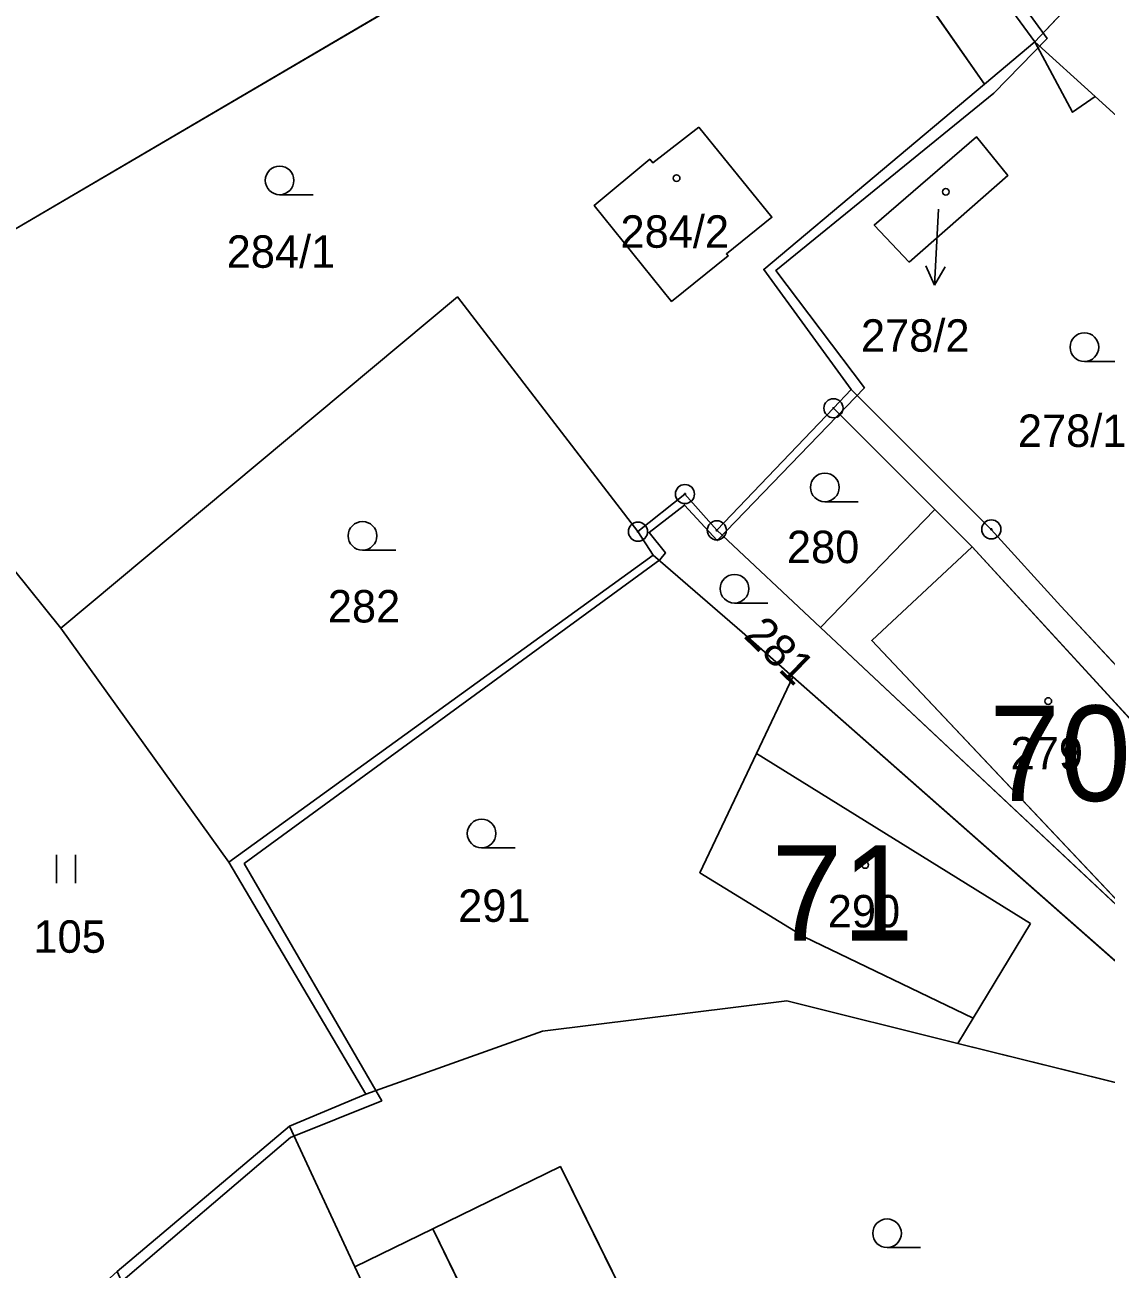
# Model space of a CAD drawing. Extents: x -689422 to -685210, y -987725 to -982160.
# Drawn here: x -687387.4 to -687330.8, y -985583.5 to -985518.2 of the extents above; entities that cross this region are included whole.
import ezdxf

# ---------------------------------------------------------------- set-up
doc = ezdxf.new("R2010")
doc.units = 0
for name, color, linetype in [('KN_Budovy', 7, 'Continuous'), ('KN_Budovy_cisla_domovni', 7, 'Continuous'), ('KN_Hranice_parcel', 7, 'Continuous'), ('KN_Hranice_parcel_vnitrni_kresba', 7, 'Continuous'), ('KN_Parcelni cisla', 7, 'Continuous'), ('KN_Parcelni cisla_sipky', 7, 'Continuous'), ('KN_Polygon parcely', 7, 'Continuous'), ('KN_POZEMKY_OSTATNI PLOCHA', 7, 'Continuous'), ('KN_POZEMKY_TTP', 7, 'Continuous'), ('KN_POZEMKY_ZAHRADA', 7, 'Continuous'), ('KN_POZEMKY_ZASTAVENA PLOCHA', 7, 'Continuous'), ('KN_VYUZITI_26_ostatni plocha_jina plocha', 7, 'Continuous'), ('KN_Značky bodu BP', 7, 'Continuous'), ('KN_Značky budov', 7, 'Continuous'), ('KN_Značky kultur', 7, 'Continuous')]:
    doc.layers.add(name, color=color, linetype=linetype)

msp = doc.modelspace()

# ---------------------------------------------------------------- linework, layer by layer
at = {"layer": 'KN_Budovy'}
for points in [[(-687352.13, -985523.6), (-687354.54, -985525.47), (-687354.7, -985525.28), (-687357.61, -985527.7), (-687353.56, -985532.73), (-687350.6, -985530.35), (-687350.69, -985530.24), (-687348.3, -985528.32)], [(-687341.12, -985530.68), (-687335.94, -985526.13), (-687337.59, -985524.1), (-687342.94, -985528.73)], [(-687337.81, -985545.59), (-687343.07, -985550.5), (-687328, -985566.49), (-687322.9, -985561.87)], [(-687334.76, -985565.33), (-687349.12, -985556.43), (-687352.08, -985562.68), (-687346.61, -985566.03), (-687337.76, -985570.3)], [(-687359.38, -985578.08), (-687366.06, -985581.34), (-687361.74, -985590.22), (-687365.68, -985592.13), (-687359.69, -985604.73), (-687354.5, -985603.12), (-687355.37, -985601.28), (-687349.86, -985598.55), (-687355.75, -985586.5), (-687355.32, -985586.3)]]:
    msp.add_lwpolyline(points, close=True, dxfattribs=at)
at = {"layer": 'KN_Hranice_parcel'}
for p, q in [((-687393.86, -985532.4), (-687348.15, -985505.57)), ((-687348.15, -985505.57), (-687337.17, -985521.34)), ((-687325.42, -985509.45), (-687334.53, -985519.12)), ((-687337.17, -985521.34), (-687334.53, -985519.12)), ((-687348.73, -985531.06), (-687337.17, -985521.34)), ((-687331.37, -985521.99), (-687313.45, -985538.28)), ((-687344.15, -985537.35), (-687348.73, -985531.06)), ((-687345.08, -985538.33), (-687344.15, -985537.35)), ((-687351.19, -985544.73), (-687345.08, -985538.33)), ((-687345.08, -985538.33), (-687339.77, -985543.63)), ((-687339.77, -985543.63), (-687345.76, -985549.82)), ((-687355.32, -985544.8), (-687354.52, -985546.04)), ((-687351.19, -985544.73), (-687345.76, -985549.82)), ((-687376.76, -985562.12), (-687354.52, -985546.04)), ((-687385.56, -985549.86), (-687388.06, -985546.75)), ((-687376.76, -985562.12), (-687385.56, -985549.86)), ((-687347.21, -985552.4), (-687326.31, -985570.84)), ((-687369.57, -985574.28), (-687376.76, -985562.12)), ((-687327.64, -985574.33), (-687338.56, -985571.62)), ((-687373.58, -985575.95), (-687369.57, -985574.28)), ((-687382.6, -985583.57), (-687373.58, -985575.95)), ((-687373.58, -985575.95), (-687370.15, -985583.33))]:
    msp.add_line(p, q, dxfattribs=at)
for points in [[(-687334.53, -985519.12), (-687340.71, -985510.68), (-687345.09, -985503.77)], [(-687334.53, -985519.12), (-687332.55, -985522.82), (-687331.37, -985521.99)], [(-687352.13, -985523.6), (-687348.3, -985528.32), (-687350.69, -985530.24), (-687350.6, -985530.35), (-687353.56, -985532.73), (-687357.61, -985527.7), (-687354.7, -985525.28), (-687354.54, -985525.47), (-687352.13, -985523.6)], [(-687341.12, -985530.68), (-687342.94, -985528.73), (-687337.59, -985524.1), (-687335.94, -985526.13), (-687341.12, -985530.68)], [(-687385.56, -985549.86), (-687364.78, -985532.5), (-687355.32, -985544.8)], [(-687344.15, -985537.35), (-687336.81, -985544.68), (-687333.16, -985548.71), (-687322.28, -985560.44)], [(-687355.32, -985544.8), (-687352.86, -985542.83), (-687351.19, -985544.73)], [(-687339.77, -985543.63), (-687337.81, -985545.59), (-687322.9, -985561.87)], [(-687354.52, -985546.04), (-687349.86, -985550.06), (-687347.21, -985552.4)], [(-687345.76, -985549.82), (-687328, -985566.49), (-687325.54, -985568.8)], [(-687347.21, -985552.4), (-687349.12, -985556.43), (-687352.08, -985562.68), (-687346.61, -985566.03), (-687337.76, -985570.3), (-687338.56, -985571.62)], [(-687338.56, -985571.62), (-687347.52, -985569.39), (-687360.32, -985570.98), (-687369.57, -985574.28)], [(-687370.15, -985583.33), (-687366.06, -985581.34), (-687359.38, -985578.08), (-687355.32, -985586.3), (-687349.39, -985598.31), (-687349.86, -985598.55), (-687355.37, -985601.28), (-687354.5, -985603.12), (-687359.69, -985604.73), (-687359.83, -985604.77)], [(-687370.15, -985583.33), (-687365.91, -985592.45), (-687359.83, -985604.77)]]:
    msp.add_lwpolyline(points, dxfattribs=at)
at = {"layer": 'KN_Hranice_parcel_vnitrni_kresba'}
for p, q in [((-687334.53, -985519.12), (-687331.37, -985521.99)), ((-687343.07, -985550.5), (-687337.81, -985545.59)), ((-687328, -985566.49), (-687343.07, -985550.5)), ((-687334.76, -985565.33), (-687349.12, -985556.43)), ((-687334.76, -985565.33), (-687337.76, -985570.3)), ((-687366.06, -985581.34), (-687361.74, -985590.22))]:
    msp.add_line(p, q, dxfattribs=at)
msp.add_lwpolyline([(-687382.66, -985584.35), (-687373.52, -985576.56), (-687368.74, -985574.63), (-687375.95, -985562.2), (-687354.17, -985546.27), (-687353.88, -985545.91), (-687354.74, -985544.84), (-687352.88, -985543.41), (-687351.17, -985545.27), (-687343.46, -985537.27), (-687348.1, -985531.12), (-687336.67, -985521.81), (-687333.89, -985518.95), (-687340.17, -985510.31), (-687344.81, -985503.31), (-687352.03, -985494.66), (-687341.81, -985486.09), (-687337.17, -985481.95), (-687338.67, -985479.45), (-687317.6, -985463.73)], dxfattribs=at)
at = {"layer": 'KN_Parcelni cisla_sipky'}
for p, q in [((-687339.58, -985527.9), (-687339.63, -985528.89)), ((-687339.63, -985528.89), (-687339.787, -985531.887)), ((-687339.787, -985531.887), (-687340.235, -985530.861)), ((-687339.787, -985531.887), (-687339.235, -985530.913))]:
    msp.add_line(p, q, dxfattribs=at)
at = {"layer": 'KN_Polygon parcely'}
for points in [[(-687318.33, -985463.8), (-687339.5, -985479.13), (-687337.69, -985481.83), (-687341.95, -985485.47), (-687352.62, -985494.58), (-687345.09, -985503.77), (-687340.71, -985510.68), (-687334.53, -985519.12), (-687325.42, -985509.45), (-687324.81, -985508.81), (-687318.58, -985502.07), (-687315.01, -985498.58), (-687316.5, -985493.6), (-687316.69, -985492.97), (-687309.47, -985491.62), (-687303.17, -985490.44), (-687305.32, -985485.54)], [(-687348.15, -985505.57), (-687363.85, -985484.21), (-687405.79, -985516.53), (-687393.86, -985532.4)], [(-687340.71, -985510.68), (-687345.09, -985503.77), (-687348.15, -985505.57), (-687337.17, -985521.34), (-687334.53, -985519.12)], [(-687352.86, -985542.83), (-687351.19, -985544.73), (-687345.08, -985538.33), (-687344.15, -985537.35), (-687348.73, -985531.06), (-687337.17, -985521.34), (-687348.15, -985505.57), (-687393.86, -985532.4), (-687397.31, -985534.42), (-687388.06, -985546.75), (-687385.56, -985549.86), (-687364.78, -985532.5), (-687355.32, -985544.8)], [(-687324.82, -985510.08), (-687325.42, -985509.45), (-687334.53, -985519.12), (-687332.55, -985522.82), (-687331.37, -985521.99), (-687313.45, -985538.28), (-687306.92, -985525.57), (-687314.4, -985521.56), (-687313.03, -985518.54), (-687319.18, -985515.73), (-687323.78, -985520.12), (-687327.84, -985515.91), (-687329.31, -985514.41)], [(-687336.81, -985544.68), (-687333.16, -985548.71), (-687322.28, -985560.44), (-687316.9, -985546.98), (-687313.45, -985538.28), (-687331.37, -985521.99), (-687332.55, -985522.82), (-687334.53, -985519.12), (-687337.17, -985521.34), (-687348.73, -985531.06), (-687344.15, -985537.35)], [(-687352.13, -985523.6), (-687354.54, -985525.47), (-687354.7, -985525.28), (-687357.61, -985527.7), (-687353.56, -985532.73), (-687350.6, -985530.35), (-687350.69, -985530.24), (-687348.3, -985528.32)], [(-687352.13, -985523.6), (-687348.3, -985528.32), (-687350.69, -985530.24), (-687350.6, -985530.35), (-687353.56, -985532.73), (-687357.61, -985527.7), (-687354.7, -985525.28), (-687354.54, -985525.47)], [(-687341.12, -985530.68), (-687335.94, -985526.13), (-687337.59, -985524.1), (-687342.94, -985528.73)], [(-687341.12, -985530.68), (-687342.94, -985528.73), (-687337.59, -985524.1), (-687335.94, -985526.13)], [(-687376.76, -985562.12), (-687354.52, -985546.04), (-687355.32, -985544.8), (-687364.78, -985532.5), (-687385.56, -985549.86)], [(-687322.9, -985561.87), (-687322.28, -985560.44), (-687333.16, -985548.71), (-687336.81, -985544.68), (-687344.15, -985537.35), (-687345.08, -985538.33), (-687339.77, -985543.63), (-687337.81, -985545.59)], [(-687351.19, -985544.73), (-687345.76, -985549.82), (-687339.77, -985543.63), (-687345.08, -985538.33)], [(-687349.86, -985550.06), (-687347.21, -985552.4), (-687326.31, -985570.84), (-687325.54, -985568.8), (-687328, -985566.49), (-687345.76, -985549.82), (-687351.19, -985544.73), (-687352.86, -985542.83), (-687355.32, -985544.8), (-687354.52, -985546.04)], [(-687345.76, -985549.82), (-687328, -985566.49), (-687325.54, -985568.8), (-687322.9, -985561.87), (-687337.81, -985545.59), (-687339.77, -985543.63)], [(-687376.76, -985562.12), (-687369.57, -985574.28), (-687360.32, -985570.98), (-687347.52, -985569.39), (-687338.56, -985571.62), (-687337.76, -985570.3), (-687346.61, -985566.03), (-687352.08, -985562.68), (-687349.12, -985556.43), (-687347.21, -985552.4), (-687349.86, -985550.06), (-687354.52, -985546.04)], [(-687385.56, -985549.86), (-687388.06, -985546.75), (-687402.57, -985558.37), (-687388.37, -985576.7), (-687413.2, -985590.09), (-687403.08, -985602.14), (-687382.6, -985583.57), (-687373.58, -985575.95), (-687369.57, -985574.28), (-687376.76, -985562.12)], [(-687338.56, -985571.62), (-687327.64, -985574.33), (-687326.31, -985570.84), (-687347.21, -985552.4), (-687349.12, -985556.43), (-687352.08, -985562.68), (-687346.61, -985566.03), (-687337.76, -985570.3)], [(-687370.15, -985583.33), (-687366.06, -985581.34), (-687359.38, -985578.08), (-687355.32, -985586.3), (-687349.39, -985598.31), (-687349.86, -985598.55), (-687355.37, -985601.28), (-687354.5, -985603.12), (-687359.69, -985604.73), (-687359.83, -985604.77), (-687359.64, -985605.17), (-687358.89, -985604.98), (-687343.05, -985601.04), (-687341.74, -985598.86), (-687329.53, -985594.93), (-687330, -985583.09), (-687327.64, -985574.33), (-687338.56, -985571.62), (-687347.52, -985569.39), (-687360.32, -985570.98), (-687369.57, -985574.28), (-687373.58, -985575.95)], [(-687365.83, -985619.76), (-687355.02, -985614.38), (-687359.64, -985605.17), (-687359.83, -985604.77), (-687365.91, -985592.45), (-687370.15, -985583.33), (-687373.58, -985575.95), (-687382.6, -985583.57), (-687370.68, -985610.42)], [(-687365.91, -985592.45), (-687359.83, -985604.77), (-687359.69, -985604.73), (-687354.5, -985603.12), (-687355.37, -985601.28), (-687349.86, -985598.55), (-687349.39, -985598.31), (-687355.32, -985586.3), (-687359.38, -985578.08), (-687366.06, -985581.34), (-687370.15, -985583.33)]]:
    msp.add_lwpolyline(points, close=True, dxfattribs=at)
at = {"layer": 'KN_POZEMKY_OSTATNI PLOCHA'}
for p, q in [((-687337.17, -985521.34), (-687348.15, -985505.57)), ((-687340.71, -985510.68), (-687334.53, -985519.12)), ((-687334.53, -985519.12), (-687337.17, -985521.34))]:
    msp.add_line(p, q, dxfattribs=at)
at = {"layer": 'KN_POZEMKY_TTP'}
for p, q in [((-687388.06, -985546.75), (-687385.56, -985549.86)), ((-687385.56, -985549.86), (-687376.76, -985562.12)), ((-687376.76, -985562.12), (-687369.57, -985574.28)), ((-687369.57, -985574.28), (-687373.58, -985575.95)), ((-687373.58, -985575.95), (-687382.6, -985583.57))]:
    msp.add_line(p, q, dxfattribs=at)
at = {"layer": 'KN_POZEMKY_ZAHRADA'}
for p, q in [((-687393.86, -985532.4), (-687348.15, -985505.57)), ((-687348.15, -985505.57), (-687393.86, -985532.4)), ((-687348.15, -985505.57), (-687337.17, -985521.34)), ((-687334.53, -985519.12), (-687325.42, -985509.45)), ((-687325.42, -985509.45), (-687334.53, -985519.12)), ((-687334.53, -985519.12), (-687340.71, -985510.68)), ((-687337.17, -985521.34), (-687334.53, -985519.12)), ((-687332.55, -985522.82), (-687334.53, -985519.12)), ((-687334.53, -985519.12), (-687332.55, -985522.82)), ((-687337.17, -985521.34), (-687348.73, -985531.06)), ((-687348.73, -985531.06), (-687337.17, -985521.34)), ((-687331.37, -985521.99), (-687332.55, -985522.82)), ((-687332.55, -985522.82), (-687331.37, -985521.99)), ((-687313.45, -985538.28), (-687331.37, -985521.99)), ((-687331.37, -985521.99), (-687313.45, -985538.28)), ((-687352.13, -985523.6), (-687354.54, -985525.47)), ((-687348.3, -985528.32), (-687352.13, -985523.6)), ((-687337.59, -985524.1), (-687342.94, -985528.73)), ((-687335.94, -985526.13), (-687337.59, -985524.1)), ((-687354.7, -985525.28), (-687357.61, -985527.7)), ((-687354.54, -985525.47), (-687354.7, -985525.28)), ((-687341.12, -985530.68), (-687335.94, -985526.13)), ((-687357.61, -985527.7), (-687353.56, -985532.73)), ((-687350.69, -985530.24), (-687348.3, -985528.32)), ((-687342.94, -985528.73), (-687341.12, -985530.68)), ((-687353.56, -985532.73), (-687350.6, -985530.35)), ((-687350.6, -985530.35), (-687350.69, -985530.24)), ((-687348.73, -985531.06), (-687344.15, -985537.35)), ((-687344.15, -985537.35), (-687348.73, -985531.06)), ((-687385.56, -985549.86), (-687364.78, -985532.5)), ((-687364.78, -985532.5), (-687385.56, -985549.86)), ((-687364.78, -985532.5), (-687355.32, -985544.8)), ((-687355.32, -985544.8), (-687364.78, -985532.5)), ((-687344.15, -985537.35), (-687345.08, -985538.33)), ((-687345.08, -985538.33), (-687344.15, -985537.35)), ((-687344.15, -985537.35), (-687336.81, -985544.68)), ((-687336.81, -985544.68), (-687344.15, -985537.35)), ((-687351.19, -985544.73), (-687345.08, -985538.33)), ((-687345.08, -985538.33), (-687351.19, -985544.73)), ((-687345.08, -985538.33), (-687339.77, -985543.63)), ((-687339.77, -985543.63), (-687345.08, -985538.33)), ((-687352.86, -985542.83), (-687355.32, -985544.8)), ((-687355.32, -985544.8), (-687352.86, -985542.83)), ((-687351.19, -985544.73), (-687352.86, -985542.83)), ((-687352.86, -985542.83), (-687351.19, -985544.73)), ((-687339.77, -985543.63), (-687345.76, -985549.82)), ((-687337.81, -985545.59), (-687339.77, -985543.63)), ((-687355.32, -985544.8), (-687354.52, -985546.04)), ((-687354.52, -985546.04), (-687355.32, -985544.8)), ((-687345.76, -985549.82), (-687351.19, -985544.73)), ((-687351.19, -985544.73), (-687345.76, -985549.82)), ((-687336.81, -985544.68), (-687333.16, -985548.71)), ((-687333.16, -985548.71), (-687336.81, -985544.68)), ((-687322.9, -985561.87), (-687337.81, -985545.59)), ((-687354.52, -985546.04), (-687376.76, -985562.12)), ((-687376.76, -985562.12), (-687354.52, -985546.04)), ((-687349.86, -985550.06), (-687354.52, -985546.04)), ((-687354.52, -985546.04), (-687349.86, -985550.06)), ((-687385.56, -985549.86), (-687388.06, -985546.75)), ((-687333.16, -985548.71), (-687322.28, -985560.44)), ((-687322.28, -985560.44), (-687333.16, -985548.71)), ((-687376.76, -985562.12), (-687385.56, -985549.86)), ((-687347.21, -985552.4), (-687349.86, -985550.06)), ((-687349.86, -985550.06), (-687347.21, -985552.4)), ((-687345.76, -985549.82), (-687328, -985566.49)), ((-687347.21, -985552.4), (-687349.12, -985556.43)), ((-687326.31, -985570.84), (-687347.21, -985552.4)), ((-687349.12, -985556.43), (-687352.08, -985562.68)), ((-687369.57, -985574.28), (-687376.76, -985562.12)), ((-687352.08, -985562.68), (-687346.61, -985566.03)), ((-687346.61, -985566.03), (-687337.76, -985570.3)), ((-687360.32, -985570.98), (-687347.52, -985569.39)), ((-687347.52, -985569.39), (-687360.32, -985570.98)), ((-687347.52, -985569.39), (-687338.56, -985571.62)), ((-687338.56, -985571.62), (-687347.52, -985569.39)), ((-687337.76, -985570.3), (-687338.56, -985571.62)), ((-687369.57, -985574.28), (-687360.32, -985570.98)), ((-687360.32, -985570.98), (-687369.57, -985574.28)), ((-687338.56, -985571.62), (-687327.64, -985574.33)), ((-687373.58, -985575.95), (-687369.57, -985574.28)), ((-687382.6, -985583.57), (-687373.58, -985575.95)), ((-687373.58, -985575.95), (-687370.15, -985583.33)), ((-687370.15, -985583.33), (-687373.58, -985575.95)), ((-687359.38, -985578.08), (-687366.06, -985581.34)), ((-687355.32, -985586.3), (-687359.38, -985578.08)), ((-687366.06, -985581.34), (-687370.15, -985583.33)), ((-687370.15, -985583.33), (-687365.91, -985592.45))]:
    msp.add_line(p, q, dxfattribs=at)
at = {"layer": 'KN_POZEMKY_ZASTAVENA PLOCHA'}
for p, q in [((-687354.54, -985525.47), (-687352.13, -985523.6)), ((-687352.13, -985523.6), (-687348.3, -985528.32)), ((-687342.94, -985528.73), (-687337.59, -985524.1)), ((-687337.59, -985524.1), (-687335.94, -985526.13)), ((-687357.61, -985527.7), (-687354.7, -985525.28)), ((-687354.7, -985525.28), (-687354.54, -985525.47)), ((-687335.94, -985526.13), (-687341.12, -985530.68)), ((-687353.56, -985532.73), (-687357.61, -985527.7)), ((-687348.3, -985528.32), (-687350.69, -985530.24)), ((-687341.12, -985530.68), (-687342.94, -985528.73)), ((-687350.6, -985530.35), (-687353.56, -985532.73)), ((-687350.69, -985530.24), (-687350.6, -985530.35)), ((-687345.76, -985549.82), (-687339.77, -985543.63)), ((-687339.77, -985543.63), (-687337.81, -985545.59)), ((-687337.81, -985545.59), (-687322.9, -985561.87)), ((-687328, -985566.49), (-687345.76, -985549.82)), ((-687349.12, -985556.43), (-687347.21, -985552.4)), ((-687347.21, -985552.4), (-687326.31, -985570.84)), ((-687352.08, -985562.68), (-687349.12, -985556.43)), ((-687346.61, -985566.03), (-687352.08, -985562.68)), ((-687337.76, -985570.3), (-687346.61, -985566.03)), ((-687338.56, -985571.62), (-687337.76, -985570.3)), ((-687327.64, -985574.33), (-687338.56, -985571.62)), ((-687366.06, -985581.34), (-687359.38, -985578.08)), ((-687359.38, -985578.08), (-687355.32, -985586.3)), ((-687370.15, -985583.33), (-687366.06, -985581.34)), ((-687365.91, -985592.45), (-687370.15, -985583.33))]:
    msp.add_line(p, q, dxfattribs=at)
at = {"layer": 'KN_VYUZITI_26_ostatni plocha_jina plocha'}
for p, q in [((-687337.17, -985521.34), (-687348.15, -985505.57)), ((-687340.71, -985510.68), (-687334.53, -985519.12)), ((-687334.53, -985519.12), (-687337.17, -985521.34))]:
    msp.add_line(p, q, dxfattribs=at)
at = {"layer": 'KN_Značky bodu BP'}
for centre, radius in [((-687345.08, -985538.33), 0.5), ((-687345.08, -985538.33), 0.0303), ((-687352.86, -985542.83), 0.5), ((-687352.86, -985542.83), 0.0303), ((-687355.32, -985544.8), 0.5), ((-687351.19, -985544.73), 0.5), ((-687336.81, -985544.68), 0.5), ((-687355.32, -985544.8), 0.0303), ((-687351.19, -985544.73), 0.0303), ((-687336.81, -985544.68), 0.0303)]:
    msp.add_circle(centre, radius, dxfattribs=at)
at = {"layer": 'KN_Značky budov'}
for centre in [(-687353.297, -985526.269), (-687339.197, -985526.989), (-687333.827, -985553.679), (-687343.417, -985562.269)]:
    msp.add_circle(centre, 0.175, dxfattribs=at)
at = {"layer": 'KN_Značky kultur'}
for p, q in [((-687374.093, -985527.14), (-687372.343, -985527.14)), ((-687331.933, -985535.88), (-687330.183, -985535.88)), ((-687345.533, -985543.23), (-687343.783, -985543.23)), ((-687369.753, -985545.77), (-687368.003, -985545.77)), ((-687350.263, -985548.54), (-687348.513, -985548.54)), ((-687363.513, -985561.37), (-687361.763, -985561.37)), ((-687385.791, -985563.23), (-687385.791, -985561.73)), ((-687384.79, -985563.23), (-687384.79, -985561.73)), ((-687342.273, -985582.32), (-687340.523, -985582.32))]:
    msp.add_line(p, q, dxfattribs=at)
for centre in [(-687374.093, -985526.39), (-687331.933, -985535.13), (-687345.533, -985542.48), (-687369.753, -985545.02), (-687350.263, -985547.79), (-687363.513, -985560.62), (-687342.273, -985581.57)]:
    msp.add_circle(centre, 0.75, dxfattribs=at)

# ---------------------------------------------------------------- texts
at = {"layer": 'KN_Budovy_cisla_domovni'}
for s, p in [('70', (-687336.927, -985558.914)), ('71', (-687348.329, -985566.239))]:
    msp.add_text(s, height=5, dxfattribs=at).set_placement(p)
at = {"layer": 'KN_Parcelni cisla'}
for s, p in [('284/2', (-687356.238, -985529.92)), ('284/1', (-687376.868, -985530.97)), ('278/2', (-687343.64, -985535.37)), ('278/1', (-687335.42, -985540.36)), ('280', (-687347.52, -985546.45)), ('282', (-687371.57, -985549.56)), ('279', (-687335.8, -985557.26)), ('291', (-687364.74, -985565.25)), ('290', (-687345.38, -985565.54)), ('105', (-687386.99, -985566.87))]:
    msp.add_text(s, height=1.7, dxfattribs=at).set_placement(p)
msp.add_text('281', height=1.7, rotation=316, dxfattribs=at).set_placement((-687349.84, -985550.311))

doc.saveas('drawing.dxf')
